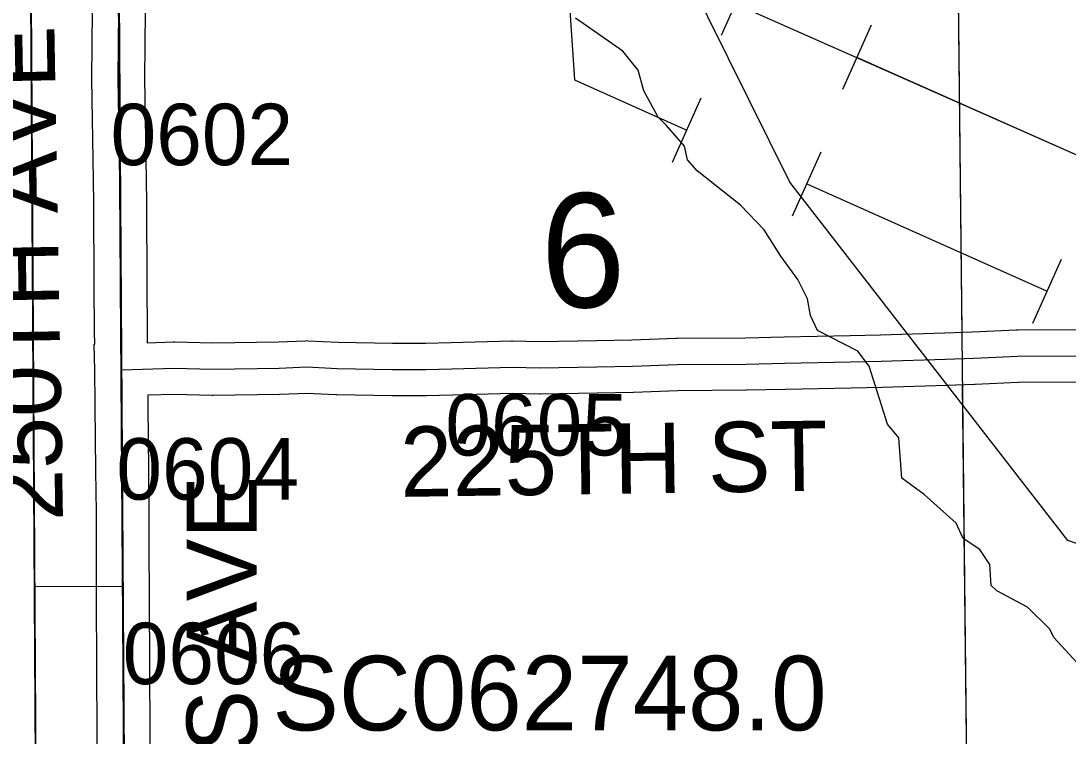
# Model space of a CAD drawing. Extents: x 23.6 to 68.7, y -63 to -29.
# Drawn here: x 32.612 to 33.806, y -46.648 to -45.833 of the extents above; entities that cross this region are included whole.
import ezdxf

# ---------------------------------------------------------------- set-up
doc = ezdxf.new("R2010")
doc.units = 0
for name, color, linetype in [('tdCoClipBndry', 7, 'Continuous'), ('tdCoCoAdjSecRdTxt', 7, 'Continuous'), ('tdCoCoBndry', 7, 'Continuous'), ('tdCoHydroRiver', 7, 'Continuous'), ('tdCoPipe', 7, 'Continuous'), ('tdCoPipe1', 7, 'Continuous'), ('tdCoPipe2', 7, 'Continuous'), ('tdCoSecRdNmbr', 7, 'Continuous'), ('tdCoSecRdTxt', 7, 'Continuous'), ('tdCoSecRteBand', 7, 'Continuous'), ('tdCoSecRteCL', 7, 'Continuous'), ('tdCoSectLine', 7, 'Continuous'), ('tdCoSectLinePart', 7, 'Continuous'), ('tdCoSectNmbr', 7, 'Continuous'), ('tdCoStrucSecCoName', 7, 'Continuous'), ('tdCoSurfGravel', 7, 'Continuous'), ('tdCoSurfLNO', 7, 'Continuous'), ('tdCoTwpBndryShd', 7, 'Continuous')]:
    doc.layers.add(name, color=color, linetype=linetype)

msp = doc.modelspace()

# ---------------------------------------------------------------- linework, layer by layer
at = {"layer": 'tdCoClipBndry'}
msp.add_lwpolyline([(56.8227, -57.553), (51.8233, -57.6334), (46.8056, -57.7041), (45.8081, -57.7131), (44.8328, -57.735), (43.8446, -57.7356), (42.8125, -57.7502), (36.856, -57.8104), (34.8462, -57.8398), (33.8615, -57.8433), (32.8589, -57.8556), (32.833, -57.8525), (32.8013, -57.8383), (32.7717, -57.8067), (32.7614, -57.7827), (32.7577, -57.7569), (32.6839, -51.7283), (32.6474, -49.7276), (32.6233, -45.7459), (32.6113, -44.7492), (32.588, -43.7493), (32.587, -43.0064), (32.5923, -42.7484), (32.5183, -35.7733)], dxfattribs=at)
at = {"layer": 'tdCoCoBndry'}
for p, q in [((32.7303, -46.7351), (32.7236, -45.745)), ((32.7236, -45.745), (32.7303, -46.7351))]:
    msp.add_line(p, q, dxfattribs=at)
for points in [[(32.5183, -35.7733), (32.5923, -42.7484), (32.587, -43.0064), (32.588, -43.7493), (32.6113, -44.7492), (32.6233, -45.7459), (32.6474, -49.7276), (32.6839, -51.7283)], [(32.6718, -40.7503), (32.6807, -41.745), (32.6923, -42.7489), (32.6875, -42.9908), (32.687, -43.0063), (32.6879, -43.7492), (32.7112, -44.7475), (32.7232, -45.7449), (32.73, -46.7351), (32.7344, -47.7196), (32.7414, -48.7221), (32.7473, -49.7257), (32.7682, -50.7257), (32.7838, -51.7268), (32.7945, -52.7546), (32.8063, -53.7572), (32.8202, -54.758), (32.8346, -55.7561), (32.8426, -56.756), (32.8576, -57.7557)], [(36.8552, -57.7104), (35.8554, -57.7251), (34.8462, -57.7399), (33.861, -57.7434), (32.858, -57.7557), (32.843, -56.756), (32.8349, -55.7561), (32.8205, -54.758), (32.8066, -53.7572), (32.7948, -52.7546), (32.7842, -51.7268), (32.7685, -50.7257), (32.7477, -49.7257), (32.7417, -48.7221), (32.7347, -47.7196), (32.7303, -46.7351), (32.7236, -45.745), (32.7116, -44.7475), (32.6883, -43.7492), (32.6873, -43.0063), (32.6879, -42.9908), (32.6927, -42.7489), (32.6811, -41.7451), (32.6722, -40.7503)], [(32.7842, -51.7268), (32.7685, -50.7257), (32.7477, -49.7257), (32.7417, -48.7221), (32.7347, -47.7196), (32.7303, -46.7351), (32.7236, -45.745), (32.7116, -44.7475), (32.6883, -43.7492), (32.6873, -43.0063), (32.6879, -42.9908), (32.6927, -42.7489), (32.6811, -41.7451), (32.6722, -40.7503)]]:
    msp.add_lwpolyline(points, dxfattribs=at)
at = {"layer": 'tdCoHydroRiver'}
msp.add_lwpolyline([(33.8204, -46.5684), (33.7901, -46.5355), (33.7853, -46.526), (33.7599, -46.501), (33.725, -46.4823), (33.7186, -46.4761), (33.7168, -46.4524), (33.7057, -46.4351), (33.6866, -46.4226), (33.6786, -46.4053), (33.642, -46.3725), (33.6166, -46.3537), (33.6131, -46.308), (33.6003, -46.2923), (33.5793, -46.2262), (33.5665, -46.2089), (33.5205, -46.1856), (33.5125, -46.1683), (33.5092, -46.1494), (33.498, -46.1274), (33.4788, -46.1007), (33.4596, -46.0709), (33.4326, -46.0427), (33.3833, -46.0036), (33.3722, -45.9911), (33.3689, -45.9753), (33.3482, -45.9518), (33.3387, -45.9424), (33.3226, -45.9125), (33.3161, -45.8889), (33.2986, -45.867), (33.2446, -45.8295)], dxfattribs=at)
at = {"layer": 'tdCoPipe'}
msp.add_lwpolyline([(34.7584, -48.7), (34.766, -48.4061), (34.5655, -48.4028), (34.5695, -46.6902), (33.8058, -46.4248), (33.4889, -46.0166), (33.2553, -45.5448), (33.3021, -45.3309), (32.5425, -44.2786)], dxfattribs=at)
at = {"layer": 'tdCoPipe1'}
for p, q in [((33.443, -45.7761), (33.4105, -45.8494)), ((33.5815, -45.8375), (33.549, -45.9109))]:
    msp.add_line(p, q, dxfattribs=at)
for points in [[(34.5704, -46.3668), (34.5435, -46.2126), (34.2852, -46.1933), (33.4065, -45.8039), (33.4026, -45.6689), (33.2947, -45.5533)], [(33.8395, -45.9958), (33.5652, -45.8742)]]:
    msp.add_lwpolyline(points, dxfattribs=at)
at = {"layer": 'tdCoPipe2'}
for p, q in [((33.3551, -45.9936), (33.3878, -45.9205)), ((33.4921, -46.0549), (33.5248, -45.9817)), ((33.7659, -46.1773), (33.7987, -46.1041))]:
    msp.add_line(p, q, dxfattribs=at)
for points in [[(33.2326, -45.7405), (33.2435, -45.8998), (33.3715, -45.9571)], [(33.5084, -46.0183), (33.7823, -46.1407)]]:
    msp.add_lwpolyline(points, dxfattribs=at)
at = {"layer": 'tdCoSecRteBand'}
for points in [[(32.699, -46.6676), (32.6993, -46.6318), (32.6987, -46.5836), (32.6987, -46.5834), (32.6987, -46.5832), (32.6987, -46.5514), (32.6985, -46.5079), (32.6983, -46.4775), (32.6982, -46.444), (32.6982, -46.4439), (32.6982, -46.4438), (32.6982, -46.3927), (32.6975, -46.3454), (32.6975, -46.3453), (32.6975, -46.3452), (32.697, -46.2718), (32.6968, -46.2605), (32.6967, -46.2605), (32.6965, -46.2391), (32.6965, -46.239), (32.6965, -46.2308), (32.6956, -46.2012), (32.6963, -46.2012), (32.6962, -46.1871), (32.6957, -46.1342), (32.6957, -46.1341), (32.6957, -46.1341), (32.6952, -46.0398), (32.6946, -45.9907), (32.6932, -45.8986), (32.6932, -45.8983), (32.6932, -45.898), (32.6937, -45.8213)], [(32.7537, -45.8216), (32.7532, -45.8981), (32.7545, -45.9898), (32.7545, -45.9898), (32.7545, -45.9898), (32.7552, -46.0391), (32.7552, -46.0393), (32.7552, -46.0394), (32.7557, -46.1337), (32.7562, -46.1866), (32.7562, -46.1866), (32.7562, -46.1866), (32.7563, -46.1994), (32.7861, -46.1985), (32.787, -46.1984), (32.7878, -46.1985), (32.8311, -46.1996), (32.9057, -46.1985), (32.9368, -46.1972), (32.9382, -46.1971), (32.9396, -46.1972), (32.974, -46.199), (33.0358, -46.1999)], [(33.0358, -46.1999), (33.0735, -46.1998), (33.1029, -46.1991), (33.1714, -46.1973), (33.1721, -46.1973), (33.1728, -46.1973), (33.2038, -46.198), (33.2683, -46.1968), (33.3088, -46.196), (33.3594, -46.1942), (33.3598, -46.1942), (33.3603, -46.1942), (33.4383, -46.1937), (33.4826, -46.1927), (33.4826, -46.1927), (33.4826, -46.1927), (33.5576, -46.1911), (33.5576, -46.1911), (33.5577, -46.1911), (33.5925, -46.1904), (33.6656, -46.1881), (33.6656, -46.1881), (33.6656, -46.1881), (33.6974, -46.1871), (33.747, -46.1847), (33.7477, -46.1846), (33.7484, -46.1846), (33.8359, -46.1845)], [(33.8361, -46.2445), (33.7492, -46.2446), (33.7001, -46.2471), (33.6998, -46.2471), (33.6996, -46.2471), (33.6675, -46.2481), (33.5942, -46.2504), (33.594, -46.2504), (33.5938, -46.2504), (33.5588, -46.2511), (33.4839, -46.2527), (33.4394, -46.2537), (33.4391, -46.2537), (33.4389, -46.2537), (33.3611, -46.2542), (33.3107, -46.256), (33.3105, -46.256), (33.3103, -46.256), (33.2695, -46.2568), (33.2694, -46.2568), (33.2694, -46.2568), (33.2043, -46.258), (33.2037, -46.258), (33.2031, -46.258), (33.1723, -46.2573), (33.1044, -46.2591), (33.1044, -46.2591), (33.1043, -46.2591), (33.0746, -46.2598), (33.0743, -46.2598), (33.074, -46.2598), (33.0357, -46.2599), (33.0354, -46.2599), (33.0351, -46.2599), (32.9725, -46.2589), (32.9719, -46.2589), (32.9714, -46.2589), (32.9379, -46.2572), (32.9078, -46.2584), (32.9074, -46.2584), (32.907, -46.2585), (32.8314, -46.2596), (32.8307, -46.2596), (32.8301, -46.2596), (32.7871, -46.2585), (32.7568, -46.2594), (32.757, -46.2711), (32.757, -46.2712), (32.757, -46.2713), (32.7575, -46.3447), (32.7582, -46.3921), (32.7582, -46.3923), (32.7582, -46.3925), (32.7582, -46.4437), (32.7583, -46.4772), (32.7585, -46.5076), (32.7585, -46.5076), (32.7585, -46.5076), (32.7587, -46.5512), (32.7587, -46.5513), (32.7587, -46.5513), (32.7587, -46.583), (32.7593, -46.6313), (32.7593, -46.6316), (32.7593, -46.632), (32.759, -46.6677)]]:
    msp.add_lwpolyline(points, dxfattribs=at)
at = {"layer": 'tdCoSecRteCL'}
for points in [[(32.7265, -46.2303), (32.7262, -46.1868), (32.7257, -46.1339), (32.7252, -46.0395), (32.7245, -45.9902), (32.7232, -45.8982), (32.7237, -45.8214), (32.7236, -45.7408), (32.7237, -45.6586), (32.7226, -45.5756), (32.7219, -45.5051), (32.7214, -45.4207), (32.7211, -45.3811)], [(32.7265, -46.2303), (32.787, -46.2285), (32.8309, -46.2296), (32.9065, -46.2285), (32.9381, -46.2271), (32.9729, -46.2289), (33.0356, -46.2299), (33.0739, -46.2298), (33.1036, -46.2291), (33.1722, -46.2273), (33.2038, -46.228), (33.2689, -46.2268), (33.3096, -46.226), (33.3604, -46.2242), (33.4387, -46.2237), (33.4833, -46.2227), (33.5582, -46.2211), (33.5932, -46.2204), (33.6666, -46.2181), (33.6986, -46.2171), (33.7484, -46.2146), (33.8361, -46.2145)], [(32.729, -46.6679), (32.7293, -46.6317), (32.7287, -46.5832), (32.7287, -46.5513), (32.7285, -46.5078), (32.7283, -46.4774), (32.7282, -46.4438), (32.7282, -46.3925), (32.7275, -46.345), (32.727, -46.2715), (32.7265, -46.2388), (32.7265, -46.2303)]]:
    msp.add_lwpolyline(points, dxfattribs=at)
at = {"layer": 'tdCoSectLine'}
for points in [[(33.691, -46.7148), (33.6806, -45.7374)], [(32.7232, -45.7449), (32.73, -46.7351)]]:
    msp.add_lwpolyline(points, dxfattribs=at)
at = {"layer": 'tdCoSectLinePart'}
for points in [[(33.6854, -46.187), (33.681, -45.7673)], [(33.6906, -46.6848), (33.686, -46.247)]]:
    msp.add_lwpolyline(points, dxfattribs=at)
at = {"layer": 'tdCoSurfGravel'}
for points in [[(32.729, -46.6679), (32.7293, -46.6317), (32.7287, -46.5832), (32.7287, -46.5513), (32.7285, -46.5078), (32.7283, -46.4774), (32.7282, -46.4438), (32.7282, -46.3925), (32.7275, -46.345), (32.727, -46.2715), (32.7265, -46.2388), (32.7265, -46.2303), (32.7262, -46.1868), (32.7257, -46.1339), (32.7252, -46.0395), (32.7245, -45.9902), (32.7232, -45.8982), (32.7237, -45.8214)], [(32.7265, -46.2303), (32.787, -46.2285), (32.8309, -46.2296), (32.9065, -46.2285), (32.9381, -46.2271), (32.9729, -46.2289), (33.0356, -46.2299), (33.0739, -46.2298), (33.1036, -46.2291), (33.1722, -46.2273), (33.2038, -46.228), (33.2689, -46.2268), (33.3096, -46.226), (33.3604, -46.2242), (33.4387, -46.2237), (33.4833, -46.2227), (33.5582, -46.2211), (33.5932, -46.2204), (33.6666, -46.2181), (33.6986, -46.2171), (33.7484, -46.2146), (33.8361, -46.2145)]]:
    msp.add_lwpolyline(points, dxfattribs=at)
at = {"layer": 'tdCoSurfLNO'}
for p, q in [((32.6277, -46.4772), (32.68, -46.4769)), ((32.68, -46.4769), (32.7283, -46.4774))]:
    msp.add_line(p, q, dxfattribs=at)
at = {"layer": 'tdCoTwpBndryShd'}
msp.add_lwpolyline([(32.8576, -57.7557), (32.8426, -56.756), (32.8346, -55.7561), (32.8202, -54.758), (32.8063, -53.7572), (32.7945, -52.7546), (32.7838, -51.7268), (32.7682, -50.7257), (32.7473, -49.7257), (32.7414, -48.7221), (32.7344, -47.7196), (32.73, -46.7351), (32.7232, -45.7449), (32.7112, -44.7475), (32.6879, -43.7492), (32.687, -43.0063), (32.6875, -42.9908), (32.6923, -42.7489), (32.6807, -41.745), (32.6718, -40.7503)], dxfattribs=at)

# ---------------------------------------------------------------- texts
at = {"layer": 'tdCoCoAdjSecRdTxt'}
msp.add_text('250TH AVE', height=0.08, rotation=91.0056, dxfattribs=at).set_placement((32.6602, -46.4025))
at = {"layer": 'tdCoSecRdNmbr'}
for s, rotation, p in [('0602', 0.0259, (32.7144, -45.9971)), ('0605', 0.0262, (33.0961, -46.328)), ('0604', 0.0259, (32.721, -46.3783)), ('0606', 0.0259, (32.7282, -46.5886))]:
    msp.add_text(s, height=0.07, rotation=rotation, dxfattribs=at).set_placement(p)
at = {"layer": 'tdCoSecRdTxt'}
for s, rotation, p in [('225TH ST', 0.8395, (33.0452, -46.3752)), ('ADAMS AVE', 90, (32.8811, -46.9757))]:
    msp.add_text(s, height=0.08, rotation=rotation, dxfattribs=at).set_placement(p)
at = {"layer": 'tdCoSectNmbr'}
msp.add_text('6', height=0.13, rotation=1.0262, dxfattribs=at).set_placement((33.2057, -46.16))
at = {"layer": 'tdCoStrucSecCoName'}
msp.add_text('SC062748.0', height=0.085, dxfattribs=at).set_placement((32.8989, -46.6413))

doc.saveas('drawing.dxf')
